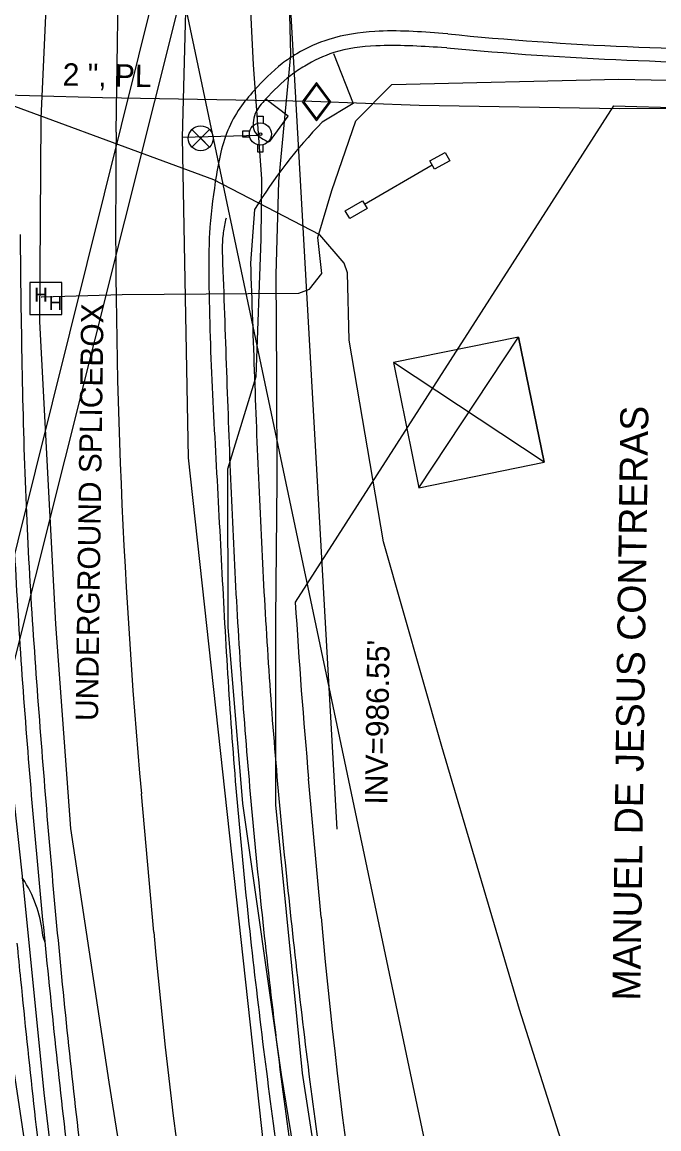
# Model space of a CAD drawing. Extents: x 1614427 to 1617186, y 896524 to 905462.
# Drawn here: x 1616000.6 to 1616114.3, y 904550 to 904747.7 of the extents above; entities that cross this region are included whole.
import ezdxf

# ---------------------------------------------------------------- set-up
doc = ezdxf.new("R2010")
doc.units = 0
for name, color, linetype in [('Exist Building', 7, 'Continuous'), ('Exist Horizontal Alignment', 7, 'Continuous'), ('Exist Other Culture Sign', 7, 'Continuous'), ('Exist Property Owner Text', 7, 'Continuous'), ('Exist Right of Way Line', 7, 'Continuous'), ('Exist Roads Curbs', 7, 'Continuous'), ('Exist Roads EOP', 7, 'Continuous'), ('Exist Roads EOP Other', 7, 'Continuous'), ('Exist Structure Minor Pipes RCP 15 Inch', 7, 'Continuous'), ('Exist Structure Minor Pipes RCP 15 Inch Invert', 7, 'Continuous'), ('Exist Utilities Gas UG Line SUE LOS B', 7, 'Continuous'), ('Exist Utilities Gas UG Line SUE LOS B Text', 7, 'Continuous'), ('Exist Utilities Gas Valve CELL', 7, 'Continuous'), ('Exist Utilities Power Tower CELL', 7, 'Continuous'), ('Exist Utilities Power UG Cable SUE LOS D', 7, 'Continuous'), ('Exist Utilities Telephone Hand Hole CELL', 7, 'Continuous'), ('Exist Utilities Telephone UG Cable SUE LOS B', 7, 'Continuous'), ('Exist Utilities Telephone UG FO SUE LOS B', 7, 'Continuous'), ('Exist Utilities TV UG Cable SUE LOS D', 7, 'Continuous'), ('Exist Utilities Water Fire Hydrant CELL', 7, 'Continuous'), ('Exist Utilities Water UG Line SUE LOS B', 7, 'Continuous'), ('Exist Utilities Water Valve CELL', 7, 'Continuous')]:
    doc.layers.add(name, color=color, linetype=linetype)

# ---------------------------------------------------------------- blocks, each defined once
blk = doc.blocks.new('EXIST UTILITIES WATER FIRE HYDRANT')
at = {"layer": 'Exist Utilities Water Fire Hydrant CELL'}
blk.add_line((0, 0), (0, 0), dxfattribs=at)
for points in [[(-0.01025, 0.03825), (-0.01025, 0.064), (0.01025, 0.064), (0.01025, 0.03775)], [(-0.03825, 0.01025), (-0.064, 0.01025), (-0.064, -0.01025), (-0.03825, -0.01025)], [(-0.01025, -0.03825), (-0.01025, -0.064), (0.01025, -0.064), (0.01025, -0.03775)]]:
    blk.add_lwpolyline(points, dxfattribs=at)
for radius in [0.03954, 0.00485]:
    blk.add_circle((0, 0), radius, dxfattribs=at)
blk = doc.blocks.new('EXIST UTILITIES WATER VALVE')
at = {"layer": 'Exist Utilities Water Valve CELL'}
blk.add_lwpolyline([(0.0315, 0.0315), (-0.0315, -0.0315), (0, 0), (0.0315, -0.0315), (-0.0315, 0.0315)], dxfattribs=at)
blk.add_circle((0, 0), 0.0445, dxfattribs=at)
blk = doc.blocks.new('EXIST UTILITIES GAS VALVE')
at = {"layer": 'Exist Utilities Gas Valve CELL'}
blk.add_line((0, 0), (0, 0), dxfattribs=at)
blk.add_lwpolyline([(0, 0.0683), (-0.0508, 0), (0, -0.0683), (0.0508, 0), (0, 0.0683)], dxfattribs=at)
blk.add_lwpolyline([(0.0458, 0), (0, 0.0615), (-0.0458, 0), (0, -0.0615)], close=True, dxfattribs=at)

msp = doc.modelspace()

# ---------------------------------------------------------------- linework, layer by layer
at = {"layer": 'Exist Building'}
for points in [[(1616073.42, 904722.95), (1616076.18, 904724.45), (1616076.99, 904722.96), (1616074.23, 904721.46)], [(1616058.32, 904714.01), (1616061.38, 904715.82), (1616062.2, 904714.43), (1616059.14, 904712.62)]]:
    msp.add_lwpolyline(points, close=True, dxfattribs=at)
at = {"layer": 'Exist Horizontal Alignment'}
for p, q in [((1616017.4, 904728.08), (1616018.5, 904808.1)), ((1616024.11, 904585.14), (1616021.89, 904609.89))]:
    msp.add_line(p, q, dxfattribs=at)
for centre, radius, start, end in [((1617163.21, 904712.42), 1145.92, 179.21667, 185.13333), ((1617077.64, 904679.78), 1057.77, 185.13333, 199.4)]:
    msp.add_arc(centre, radius, start, end, dxfattribs=at)
at = {"layer": 'Exist Other Culture Sign'}
msp.add_line((1616061.74, 904715.22), (1616073.82, 904722.21), dxfattribs=at)
at = {"layer": 'Exist Right of Way Line'}
for p, q in [((1615887.44, 905426.15), (1616864.55, 900788.06)), ((1616106.23, 904732.77), (1616049.39, 904644.11)), ((1616106.23, 904732.77), (1616330.48, 904726.45)), ((1616053.99, 904587.83), (1616051.77, 904612.57))]:
    msp.add_line(p, q, dxfattribs=at)
for centre, radius, start, end in [((1617163.21, 904712.42), 1115.92, 183.50947, 185.13333), ((1617077.64, 904679.78), 1027.77, 185.13333, 199.4), ((1617077.64, 904679.78), 1087.77, 185.13333, 199.4)]:
    msp.add_arc(centre, radius, start, end, dxfattribs=at)
at = {"layer": 'Exist Roads Curbs'}
for p, q in [((1616076.46, 904743.13), (1616075.49, 904743.18)), ((1616044.31, 904726.46), (1616044.62, 904726.36)), ((1616037.02, 904712.68), (1616036.89, 904712.38))]:
    msp.add_line(p, q, dxfattribs=at)
msp.add_ellipse((1616133.44, 905369.88), major_axis=(416.31, -473.24), ratio=0.997114, start_param=5.4696, end_param=5.572052, dxfattribs=at)
for points in [[(1616075.49, 904743.18), (1616063.79, 904743.48), (1616056.24, 904742.27), (1616051.06, 904739.88), (1616048.56, 904738.2), (1616044.09, 904733.94), (1616042.24, 904731.38), (1616042.12, 904728.21), (1616044.31, 904726.46)], [(1616036.89, 904712.38), (1616036.47, 904709.78), (1616036.41, 904704.57), (1616037.92, 904663.56), (1616040.29, 904622.52), (1616044.13, 904581.91), (1616049.52, 904539.43), (1616056.84, 904495.96), (1616066.12, 904453.97), (1616077.29, 904413.44), (1616085.97, 904384.46), (1616094.57, 904358.18), (1616103.14, 904334.3)], [(1615997.69, 904709.96), (1615998.81, 904662.39), (1616001.48, 904618.72), (1616005.29, 904576.95), (1616010.16, 904533.14), (1616016.37, 904488.29), (1616024.44, 904443.46), (1616034.24, 904400.68), (1616040.86, 904375.22), (1616048.42, 904348.78), (1616057.52, 904320.31)]]:
    msp.add_spline(points, degree=3, dxfattribs=at)
at = {"layer": 'Exist Roads EOP'}
msp.add_line((1616076.62, 904745.63), (1616075.74, 904745.69), dxfattribs=at)
msp.add_ellipse((1616133.79, 905332.26), major_axis=(165.15, -565.95), ratio=0.998295, start_param=5.901532, end_param=6.010873, dxfattribs=at)
for points in [[(1616075.74, 904745.69), (1616063.59, 904746.06), (1616055.4, 904744.64), (1616049.66, 904742.08), (1616047.05, 904740.31), (1616042.03, 904735.52), (1616039.5, 904732.38), (1616037.34, 904728.4), (1616035.1, 904719.25), (1616034.05, 904709.96), (1616033.94, 904704.26), (1616035.54, 904663.34), (1616037.88, 904622.38), (1616041.67, 904581.5), (1616047.12, 904539.04), (1616054.36, 904495.38), (1616063.72, 904453.46), (1616074.98, 904412.62), (1616083.53, 904383.7), (1616092.27, 904357.36), (1616100.84, 904333.27)], [(1616000.22, 904709.8), (1616001.23, 904662.78), (1616003.98, 904618.91), (1616007.63, 904577.2), (1616012.51, 904533.44), (1616018.8, 904488.71), (1616027.01, 904443.97), (1616036.54, 904401.25), (1616043.36, 904375.84), (1616050.84, 904349.46), (1616059.98, 904321.05)]]:
    msp.add_spline(points, degree=3, dxfattribs=at)
at = {"layer": 'Exist Roads EOP Other'}
for p, q in [((1616042.12, 904714.23), (1616041.38, 904704.69)), ((1616001.05, 904594.21), (1616000.59, 904594.89)), ((1616004.7, 904583.29), (1616004.32, 904584.32))]:
    msp.add_line(p, q, dxfattribs=at)
for points in [[(1616056.18, 904742.1), (1616059.72, 904733.19), (1616054.18, 904729.84)], [(1616044.79, 904726.34), (1616048.11, 904730.93), (1616044.2, 904733.91)]]:
    msp.add_lwpolyline(points, dxfattribs=at)
for centre, major_axis, ratio, start_param, end_param in [((1616115.79, 904669.58), (-46.61, -73.31), 0.991655, 4.506068, 4.733647), ((1615981.96, 904582.4), (-3.79, 22.19), 0.996772, 4.628912, 5.095891)]:
    msp.add_ellipse(centre, major_axis=major_axis, ratio=ratio, start_param=start_param, end_param=end_param, dxfattribs=at)
for points in [[(1616041.38, 904704.69), (1616042.91, 904663.74), (1616045.28, 904623.06), (1616049.16, 904582.4), (1616054.54, 904539.86), (1616061.85, 904496.88), (1616070.96, 904455.18), (1616082.1, 904414.74), (1616090.78, 904386), (1616099.26, 904359.95), (1616107.9, 904336.06)], [(1616052.78, 904318.7), (1616043.67, 904347.34), (1616036.08, 904373.84), (1616029.35, 904399.46), (1616019.45, 904442.61), (1616011.39, 904487.69), (1616005.24, 904532.38), (1616000.37, 904576.64), (1615999.71, 904583.21)]]:
    msp.add_spline(points, degree=3, dxfattribs=at)
at = {"layer": 'Exist Structure Minor Pipes RCP 15 Inch'}
msp.add_line((1616043.29, 904841.89), (1616056.83, 904603.55), dxfattribs=at)
msp.add_line((1616043.29, 904841.89), (1616056.83, 904603.55), dxfattribs=at)
at = {"layer": 'Exist Utilities Gas UG Line SUE LOS B'}
for points in [[(1616008.07, 904526.35), (1616004.5, 904556.45), (1616000.8, 904594.05), (1615997.92, 904620.35), (1615995.31, 904658.21), (1615994.57, 904671.15), (1615993.49, 904694.5), (1615993.22, 904733.75), (1615992.95, 904745.1), (1615994.07, 904787.68), (1615994.9, 904804.63), (1615996.12, 904832.64), (1615999.45, 904859.38), (1616007.42, 904913.09), (1616015.15, 904953.86), (1616027.47, 905003.13), (1616033.5, 905030.42), (1616046.64, 905085.14), (1616052.58, 905109.27)], [(1615993.18, 904734.88), (1616014.96, 904734.27), (1616052.35, 904733.61), (1616071.54, 904732.87), (1616107.32, 904732.28), (1616152.05, 904732.44), (1616189.32, 904733.19), (1616210.62, 904731.01), (1616260.06, 904733.9), (1616319.1, 904734.61)]]:
    msp.add_lwpolyline(points, dxfattribs=at)
at = {"layer": 'Exist Utilities Power Tower CELL'}
msp.add_lwpolyline([(1616071.47, 904664.55), (1616093.83, 904669.11), (1616089.26, 904691.47), (1616066.9, 904686.9), (1616071.47, 904664.55), (1616089.26, 904691.47), (1616093.83, 904669.11), (1616066.9, 904686.9)], dxfattribs=at)
at = {"layer": 'Exist Utilities Power UG Cable SUE LOS D'}
msp.add_lwpolyline([(1616024.11, 904362.27), (1616022.79, 904378.71), (1615987.51, 904605.51), (1616046.09, 904840.84)], dxfattribs=at)
at = {"layer": 'Exist Utilities Telephone Hand Hole CELL'}
for p, q in [((1616001.98, 904701.24), (1616001.98, 904695.52)), ((1616007.7, 904701.24), (1616001.98, 904701.24)), ((1616007.7, 904695.52), (1616007.7, 904701.24)), ((1616004.84, 904698.38), (1616004.84, 904698.38)), ((1616001.98, 904695.52), (1616007.7, 904695.52))]:
    msp.add_line(p, q, dxfattribs=at)
at = {"layer": 'Exist Utilities Telephone UG Cable SUE LOS B'}
for points in [[(1616023.33, 904513.19), (1616016.15, 904558.39), (1616009.3, 904603.66), (1616006.62, 904640.17), (1616003.78, 904694.26), (1616004, 904730.49), (1616006.25, 904780.38), (1616010.82, 904841.9), (1616015.64, 904877.58), (1616024.08, 904933.01), (1616023.27, 904937.15), (1616021.29, 904943.82), (1616020.2, 904950.59), (1616019.12, 904953.78), (1616015.47, 904956.02), (1616012.77, 904956.38), (1616007.82, 904956.57), (1616000.75, 904958.85)], [(1616003.96, 904698.67), (1616004.13, 904698.67), (1616018.46, 904699.09), (1616040.97, 904699.24), (1616049.99, 904699.29), (1616051.93, 904700.01), (1616054.15, 904702.85), (1616053.42, 904709.27), (1616055.93, 904717.64), (1616060.17, 904730.08), (1616066.63, 904736.58), (1616107.18, 904737.55), (1616153.38, 904736.57), (1616187.49, 904737.53), (1616189.67, 904736.97), (1616190.77, 904735.41), (1616192.19, 904726.79)]]:
    msp.add_lwpolyline(points, dxfattribs=at)
at = {"layer": 'Exist Utilities Telephone UG FO SUE LOS B'}
for points in [[(1616056.71, 904499.76), (1616046.9, 904559.71), (1616040.02, 904608.14), (1616037.39, 904639.63), (1616037.34, 904667.91), (1616042.38, 904684.44), (1616043.27, 904708.95), (1616043.41, 904719.76), (1616041.91, 904740.07), (1616040.77, 904762.99), (1616045.46, 904814.92), (1616049.8, 904838.86), (1616051.46, 904862.42), (1616049.82, 904880.18), (1616052.35, 904908.26), (1616061.41, 904955.15), (1616071.43, 904996.22), (1616084.1, 905051.84), (1616094.7, 905103.85), (1616096.08, 905109.05)], [(1616059.87, 904500.59), (1616050.65, 904559.97), (1616045.89, 904607.9), (1616045.92, 904641.06), (1616046.13, 904665.79), (1616046.08, 904684.35), (1616045.95, 904702.63), (1616046.43, 904719.24), (1616048.59, 904741.9), (1616047.87, 904770.66), (1616048.26, 904814.21), (1616052.64, 904839.37), (1616053.12, 904862.4), (1616054.68, 904879.58), (1616056.99, 904907.96), (1616065.53, 904953.89), (1616075.57, 904995.03), (1616088.33, 905050.27), (1616101.66, 905101.05), (1616103.63, 905109.27)], [(1616105.61, 904520.44), (1616089.41, 904571.33), (1616075.56, 904618.34), (1616065.14, 904654.86), (1616058.98, 904690.89), (1616058.73, 904702.96), (1616058.13, 904704.65), (1616053.77, 904709.72), (1616034.83, 904719.58), (1615987.91, 904736.85), (1615961, 904742.58), (1615937.6, 904746.04), (1615910.01, 904743.11), (1615897.44, 904742.07), (1615877.15, 904742.98), (1615846.81, 904745.02), (1615810.52, 904746.22), (1615776.87, 904748.95), (1615762.91, 904748.58), (1615760.94, 904747.82), (1615759.81, 904746.98), (1615759.35, 904745.38), (1615759.33, 904739.19)]]:
    msp.add_lwpolyline(points, dxfattribs=at)
at = {"layer": 'Exist Utilities TV UG Cable SUE LOS D'}
msp.add_lwpolyline([(1616028.66, 904363.47), (1615992.27, 904606.06), (1616050.93, 904839.81)], dxfattribs=at)
at = {"layer": 'Exist Utilities Water UG Line SUE LOS B'}
msp.add_line((1616029.23, 904727.19), (1616042.94, 904727.53), dxfattribs=at)
msp.add_lwpolyline([(1616045.84, 904527.76), (1616030.28, 904669.9), (1616029.26, 904727.11), (1616030.38, 904770.03), (1616033.26, 904816.5), (1616037.8, 904853.55), (1616057.25, 904960.81), (1616084.24, 905065.26), (1616095.12, 905109.27)], dxfattribs=at)

# ---------------------------------------------------------------- block references
at = {"layer": 'Exist Utilities Gas Valve CELL', "xscale": 50, "yscale": 50}
msp.add_blockref('EXIST UTILITIES GAS VALVE', (1616053.18, 904733.5), dxfattribs=at)
at = {"layer": 'Exist Utilities Water Fire Hydrant CELL', "xscale": 50, "yscale": 50}
msp.add_blockref('EXIST UTILITIES WATER FIRE HYDRANT', (1616043.16, 904727.73), dxfattribs=at)
at = {"layer": 'Exist Utilities Water Valve CELL', "xscale": 50, "yscale": 50}
msp.add_blockref('EXIST UTILITIES WATER VALVE', (1616032.49, 904726.97), dxfattribs=at)

# ---------------------------------------------------------------- texts
at = {"layer": 'Exist Property Owner Text'}
msp.add_text('MANUEL DE JESUS CONTRERAS', height=5, rotation=89.2167, dxfattribs=at).set_placement((1616111.01, 904572.91))
at = {"layer": 'Exist Structure Minor Pipes RCP 15 Inch Invert'}
msp.add_text("INV=986.55'", height=4, rotation=89.2167, dxfattribs=at).set_placement((1616065.83, 904607.93))
at = {"layer": 'Exist Utilities Gas UG Line SUE LOS B Text'}
msp.add_text('2 ", PL', height=4, rotation=358.9962, dxfattribs=at).set_placement((1616007.8, 904736.39))
at = {"layer": 'Exist Utilities Telephone Hand Hole CELL'}
for p in [(1616002.75, 904697.79), (1616005.33, 904696.32)]:
    msp.add_text('H', height=2.5, dxfattribs=at).set_placement(p)
msp.add_text('UNDERGROUND SPLICEBOX', height=4, rotation=89.2167, dxfattribs=at).set_placement((1616014.13, 904622.86))

doc.saveas('drawing.dxf')
